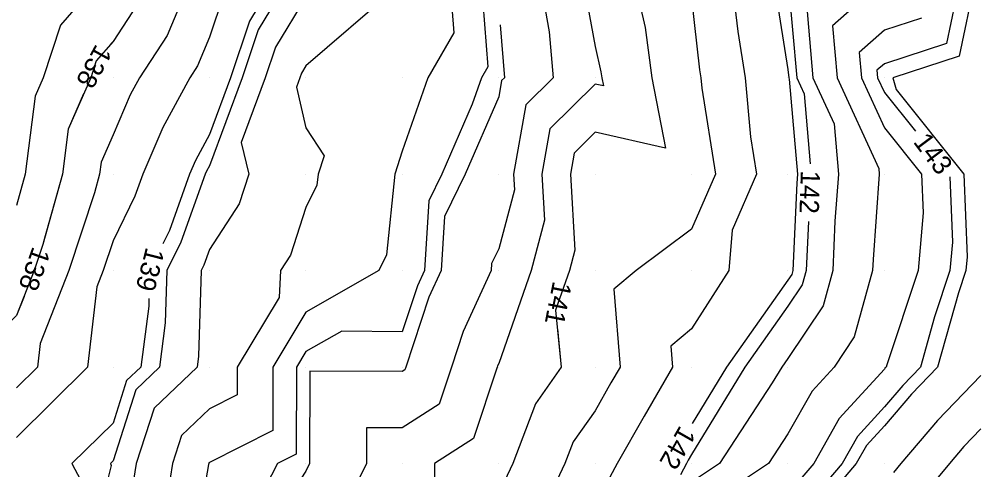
# Model space of a CAD drawing. Extents: x 2354170 to 2357230, y 866100 to 868290.
# Drawn here: x 2355800.2 to 2355899.7, y 866949.4 to 866996.1 of the extents above; entities that cross this region are included whole.
import ezdxf

# ---------------------------------------------------------------- set-up
doc = ezdxf.new("R2010")
doc.units = 0
for name, color, linetype in [('Default', 7, 'Continuous'), ('DTM Contours Major', 7, 'Continuous'), ('DTM Contours Minor', 7, 'Continuous'), ('DTM Contours Minor Text', 7, 'Continuous'), ('Exist DTM QL2 LIDAR Elevation Point', 7, 'Continuous')]:
    doc.layers.add(name, color=color, linetype=linetype)

msp = doc.modelspace()

# ---------------------------------------------------------------- linework, layer by layer
at = {"layer": 'Default'}
for points in [[(2355784.38, 867082.247), (2355785.751, 867080.237), (2355797.277, 867066.51), (2355799.677, 867064.368), (2355807.499, 867054.473), (2355807.693, 867054.329), (2355808.769, 867053.379), (2355811.748, 867041.614), (2355811.814, 867040.588), (2355811.336, 867038.656), (2355812.751, 867030.011), (2355814.872, 867025.119), (2355813.671, 867020.011), (2355814.63, 867014.659), (2355814.097, 867010.011), (2355813.641, 867003.671), (2355813.476, 867000.011), (2355812.447, 866997.544), (2355809.981, 866993.768), (2355809.769, 866993.525)], [(2355798.904, 867063.945), (2355805.254, 867055.912), (2355803.88, 867053.359), (2355804.675, 867048.931), (2355806.961, 867040.011), (2355805.492, 867035.522), (2355809.981, 867030.765), (2355810.104, 867030.011), (2355810.199, 867029.793), (2355809.981, 867028.866), (2355806.587, 867023.404), (2355807.706, 867020.011), (2355807.524, 867017.554), (2355809.545, 867010.011), (2355808.346, 867001.646), (2355808.479, 867000.011), (2355804.522, 866995.469), (2355802.745, 866990.01), (2355801.903, 866988.088), (2355800.884, 866980.01), (2355799.981, 866976.769)], [(2355808.76, 867057.448), (2355810.94, 867055.83), (2355818.386, 867049.26), (2355823.909, 867044.71), (2355824.054, 867044.604), (2355824.213, 867044.501), (2355824.698, 867044.06), (2355824.67, 867042.77), (2355821.783, 867030.011), (2355829.981, 867022.835), (2355831.864, 867020.011), (2355829.981, 867010.459), (2355829.846, 867010.011), (2355826.774, 867003.218), (2355826.634, 867000.011), (2355824.132, 866995.859), (2355822.164, 866990.01), (2355819.981, 866984.121), (2355818.546, 866981.445), (2355817.926, 866980.01), (2355815.832, 866974.159), (2355815.155, 866972.785)], [(2355834.733, 867047.714), (2355848.121, 867035.56), (2355850.629, 867033.374), (2355852.207, 867032.392), (2355857.697, 867028.169), (2355858.527, 867021.767), (2355861.723, 867012.804), (2355862.413, 867010.011), (2355863.173, 867006.819), (2355864.071, 867000.011), (2355865.179, 866995.209), (2355865.875, 866990.01), (2355867.298, 866982.693), (2355859.981, 866984.36), (2355857.797, 866982.195), (2355857.411, 866980.01), (2355857.872, 866972.12), (2355857.31, 866970.01), (2355857.212, 866969.73)], [(2355851.364, 867038.672), (2355855.797, 867035.91), (2355866.59, 867027.609), (2355868.763, 867025.744), (2355869.59, 867025.245), (2355870.905, 867024.503), (2355874.585, 867021.461), (2355877.261, 867010.771), (2355878.198, 867001.794), (2355878.575, 867000.011), (2355878.718, 866998.747), (2355879.982, 866990.857), (2355880.056, 866990.01), (2355880.119, 866989.873), (2355880.972, 866980.01), (2355880.904, 866979.088), (2355880.49, 866970.01), (2355880.38, 866969.612), (2355879.982, 866969.013), (2355873.615, 866960.01), (2355870.044, 866954.171)], [(2355883.488, 867023.772), (2355896.294, 867013.184), (2355896.495, 867013.01), (2355896.693, 867012.908), (2355896.937, 867012.637), (2355898.12, 867006.734), (2355899.367, 867000.011), (2355897.745, 866992.247), (2355890.871, 866990.01), (2355891.208, 866988.784), (2355898.234, 866980.01), (2355898.562, 866971.43), (2355898.44, 866970.01), (2355897.671, 866967.699), (2355895.49, 866960.01), (2355892.79, 866957.202), (2355889.982, 866953.912), (2355888.119, 866951.873), (2355887.064, 866950.01), (2355883.818, 866946.174), (2355882.627, 866942.979)], [(2355817.936, 867000.011), (2355815.595, 866994.396), (2355812.73, 866990.01), (2355811.771, 866988.221), (2355809.981, 866984.082), (2355808.74, 866981.251), (2355808.584, 866980.01), (2355808.044, 866978.073), (2355805.382, 866970.01), (2355802.413, 866962.442), (2355802.133, 866960.01), (2355799.981, 866957.871)], [(2355844.917, 867000.011), (2355845.34, 866994.651), (2355842.624, 866990.01), (2355839.981, 866982.393), (2355839.195, 866980.01), (2355838.351, 866971.64), (2355837.542, 866970.01), (2355829.981, 866965.714), (2355826.555, 866960.01), (2355826.539, 866953.452), (2355819.981, 866950.124), (2355819.922, 866950.069), (2355819.904, 866950.01), (2355819.889, 866949.918), (2355818.166, 866940.01)], [(2355854.265, 867000.011), (2355855.224, 866994.768), (2355855.614, 866990.01), (2355852.785, 866987.206), (2355851.515, 866980.01), (2355851.61, 866978.381), (2355849.981, 866972.265), (2355849.243, 866970.748), (2355849.195, 866970.01), (2355846.302, 866963.689), (2355845.09, 866960.01), (2355843.818, 866956.173), (2355839.981, 866953.699), (2355836.275, 866953.716), (2355836.261, 866950.01), (2355832.655, 866942.684)], [(2355858.744, 867000.011), (2355859.981, 866993.249), (2355860.589, 866990.618), (2355860.67, 866990.01), (2355860.836, 866989.156), (2355859.981, 866989.35), (2355855.291, 866984.7), (2355854.463, 866980.01), (2355854.741, 866975.251), (2355853.345, 866970.01), (2355849.981, 866960.382), (2355849.864, 866960.127), (2355849.826, 866960.01), (2355847.375, 866952.616), (2355843.334, 866950.01), (2355843.241, 866943.27)], [(2355874.177, 867000.011), (2355874.766, 866994.795), (2355875.533, 866990.01), (2355876.105, 866983.887), (2355876.721, 866980.01), (2355874.19, 866974.219), (2355873.866, 866970.01), (2355869.982, 866963.976), (2355867.818, 866962.174), (2355867.993, 866960.01), (2355865.054, 866954.937), (2355862.261, 866950.01), (2355859.981, 866945.77)], [(2355889.839, 867000.011), (2355884.617, 866995.375), (2355885.089, 866990.01), (2355889.409, 866980.583), (2355889.459, 866980.01), (2355888.813, 866971.179), (2355888.76, 866970.01), (2355886.854, 866963.138), (2355884.775, 866960.01), (2355882.486, 866957.505), (2355879.982, 866953.081), (2355877.972, 866950.01), (2355869.982, 866944.68)], [(2355839.067, 866999.097), (2355829.981, 866991.241), (2355829.518, 866990.473), (2355829.363, 866990.01), (2355828.998, 866989.028), (2355829.981, 866984.822), (2355831.872, 866981.901), (2355831.248, 866980.01), (2355831.132, 866978.86), (2355829.981, 866976.541), (2355828.382, 866971.609), (2355827.347, 866970.01), (2355827.21, 866967.239), (2355822.867, 866960.01), (2355822.861, 866957.13), (2355819.981, 866955.669), (2355817.076, 866952.915), (2355816.15, 866950.01), (2355815.411, 866945.44)], [(2355821.439, 866998.552), (2355819.981, 866994.218), (2355818.743, 866991.249), (2355817.934, 866990.01), (2355815.159, 866984.833), (2355813.073, 866980.01), (2355812.258, 866977.733), (2355809.981, 866973.111), (2355808.957, 866970.01), (2355808.296, 866968.326), (2355807.34, 866960.01), (2355799.981, 866952.695)], [(2355829.981, 866998.404), (2355826.825, 866993.166), (2355825.763, 866990.01), (2355823.279, 866983.308), (2355824.05, 866980.01), (2355823.053, 866976.938), (2355819.981, 866972.192), (2355819.406, 866970.585), (2355819.122, 866970.01), (2355818.856, 866961.135), (2355818.711, 866960.01), (2355814.23, 866955.761), (2355812.395, 866950.01), (2355810.933, 866940.962)], [(2355869.982, 866998.221), (2355870.815, 866990.844), (2355870.949, 866990.01), (2355871.048, 866988.944), (2355872.469, 866980.01), (2355869.982, 866974.32), (2355864.222, 866970.01), (2355861.909, 866968.083), (2355862.563, 866960.01), (2355861.616, 866958.376), (2355859.981, 866955.493), (2355857.713, 866952.278), (2355856.853, 866950.01), (2355854.045, 866944.074)], [(2355881.858, 866998.134), (2355882.572, 866990.01), (2355884.764, 866985.228), (2355885.215, 866980.01), (2355884.859, 866975.133), (2355884.625, 866970.01), (2355883.617, 866966.375), (2355879.982, 866960.907), (2355879.347, 866960.01), (2355878.349, 866958.378), (2355872.873, 866950.01), (2355869.982, 866948.081)], [(2355893.816, 866996.176), (2355889.982, 866994.929), (2355887.376, 866992.616), (2355887.605, 866990.01), (2355889.982, 866984.825), (2355893.837, 866980.01), (2355893.99, 866976.002), (2355893.478, 866970.01), (2355890.233, 866960.262), (2355890.162, 866960.01), (2355890.074, 866959.918), (2355889.982, 866959.811), (2355885.303, 866954.689), (2355882.653, 866950.01), (2355881.429, 866948.563)], [(2355850.132, 866995.49), (2355850.581, 866990.01), (2355850.28, 866989.712), (2355849.981, 866988.021), (2355846.507, 866980.01), (2355844.371, 866975.62), (2355844.002, 866970.01), (2355842.739, 866967.252), (2355840.354, 866960.01), (2355840.261, 866959.73), (2355839.981, 866959.55), (2355830.397, 866959.594), (2355830.361, 866950.01), (2355829.981, 866949.238), (2355823.964, 866940.01), (2355823.415, 866936.576), (2355823.198, 866930.01), (2355822.073, 866927.918), (2355819.981, 866923.922), (2355818.485, 866920.01), (2355813.402, 866913.43), (2355812.542, 866912.379)], [(2355806.931, 866988.344), (2355805.322, 866984.67), (2355804.734, 866980.01), (2355802.706, 866972.736), (2355801.807, 866970.01), (2355799.981, 866965.357), (2355797.283, 866962.708), (2355795.059, 866960.01), (2355791.918, 866958.072), (2355789.981, 866955.353), (2355783.89, 866956.1), (2355786.121, 866950.01), (2355782.651, 866942.681), (2355782.449, 866940.01), (2355781.189, 866938.801), (2355779.98, 866936.864), (2355777.838, 866932.152), (2355776.083, 866930.01), (2355769.98, 866923.174), (2355766.256, 866920.01), (2355763.24, 866916.75), (2355763.98, 866910.009), (2355763.916, 866909.104)], [(2355813.701, 866967.105), (2355813.677, 866966.314), (2355812.863, 866960.01), (2355811.384, 866958.607), (2355809.981, 866954.209), (2355805.723, 866950.01), (2355807.191, 866947.22)], [(2355856.069, 866963.967), (2355856.465, 866960.01), (2355853.783, 866956.208), (2355851.431, 866950.01), (2355849.981, 866946.945), (2355846.893, 866940.01), (2355844.914, 866934.942), (2355842.583, 866930.01), (2355839.981, 866925.35), (2355836.48, 866920.01), (2355833.501, 866916.49), (2355830.451, 866910.009), (2355829.981, 866909.168), (2355823.51, 866906.48), (2355820.144, 866900.009), (2355819.981, 866899.823), (2355816.622, 866893.368), (2355815.653, 866890.009), (2355814.55, 866885.44), (2355809.981, 866882.143), (2355809.011, 866880.979), (2355808.746, 866880.009), (2355808.67, 866879.795)], [(2355899.982, 866959.14), (2355895.506, 866954.486), (2355891.686, 866950.01), (2355890.914, 866949.077)], [(2355899.982, 866953.599), (2355898.222, 866951.769), (2355896.721, 866950.01), (2355893.669, 866946.322)]]:
    msp.add_lwpolyline(points, dxfattribs=at)
at = {"layer": 'DTM Contours Major'}
msp.add_lwpolyline([(2355847.232, 867007.203), (2355847.813, 867002.179), (2355848.152, 867000.011), (2355848.853, 866991.139), (2355848.192, 866990.01), (2355847.241, 866987.271), (2355844.093, 866980.01), (2355842.747, 866977.244), (2355842.271, 866970.01), (2355841.552, 866968.439), (2355839.981, 866963.672), (2355833.714, 866963.743), (2355829.981, 866961.622), (2355829.013, 866960.01), (2355828.992, 866950.999), (2355827.042, 866950.01), (2355823.939, 866943.968), (2355821.358, 866940.01), (2355821.168, 866938.823), (2355820.877, 866930.01), (2355820.564, 866929.427), (2355819.981, 866928.313), (2355817.282, 866921.253)], dxfattribs=at)
at = {"layer": 'DTM Contours Minor'}
for points in [[(2355799.798, 867079.099), (2355809.971, 867070.021), (2355809.981, 867070.013), (2355809.983, 867070.011), (2355819.981, 867062.79), (2355821.499, 867061.529), (2355823.984, 867060.011), (2355828.66, 867056.576), (2355839.198, 867049.737), (2355841.116, 867047.996), (2355850.374, 867039.928), (2355856.196, 867036.301), (2355865.96, 867028.792), (2355868.814, 867026.342), (2355869.901, 867025.686), (2355871.628, 867024.712), (2355876.461, 867020.715), (2355878.908, 867010.944), (2355880.044, 867000.059), (2355880.06, 867000.011), (2355880.019, 866999.973), (2355880.895, 866990.01), (2355881.667, 866988.325), (2355882.293, 866981.088)], [(2355799.677, 867064.368), (2355807.499, 867054.473), (2355807.693, 867054.329), (2355808.769, 867053.379), (2355811.748, 867041.614), (2355811.814, 867040.588), (2355811.336, 867038.656), (2355812.751, 867030.011), (2355814.872, 867025.119), (2355813.671, 867020.011), (2355814.63, 867014.659), (2355814.097, 867010.011), (2355813.641, 867003.671), (2355813.476, 867000.011), (2355812.447, 866997.544), (2355809.981, 866993.768), (2355808.231, 866991.76), (2355807.662, 866990.01), (2355805.322, 866984.67), (2355804.734, 866980.01), (2355802.776, 866972.986)], [(2355828.673, 867025.937), (2355829.981, 867024.791), (2355833.169, 867020.011), (2355831.496, 867011.526), (2355831.343, 867010.011), (2355831.566, 867008.425), (2355829.981, 867005.884), (2355828.152, 867001.839), (2355828.072, 867000.011), (2355825.03, 866994.962), (2355823.364, 866990.01), (2355819.981, 866980.885), (2355819.676, 866980.315), (2355819.544, 866980.01), (2355817.023, 866972.968), (2355815.566, 866970.01), (2355815.404, 866964.588), (2355814.812, 866960.01), (2355812.332, 866957.658), (2355809.981, 866950.286), (2355809.701, 866950.01), (2355809.797, 866949.826), (2355807.325, 866940.01)], [(2355864.071, 867000.011), (2355865.179, 866995.209), (2355865.875, 866990.01), (2355867.298, 866982.693), (2355859.981, 866984.36), (2355857.797, 866982.195), (2355857.411, 866980.01), (2355857.872, 866972.12), (2355857.31, 866970.01), (2355855.875, 866965.904), (2355856.465, 866960.01), (2355853.783, 866956.208), (2355851.431, 866950.01), (2355849.981, 866946.945)], [(2355897.784, 867000.011), (2355896.435, 866993.557), (2355889.982, 866991.457), (2355889.215, 866990.777), (2355889.283, 866990.01), (2355889.982, 866988.485), (2355893.201, 866984.465)], [(2355896.78, 866979.718), (2355897.038, 866972.954), (2355896.786, 866970.01), (2355895.192, 866965.22), (2355893.714, 866960.01), (2355891.884, 866958.107), (2355889.982, 866955.878), (2355887.18, 866952.812), (2355885.594, 866950.01), (2355883.021, 866946.97)], [(2355882.101, 866975.1), (2355881.869, 866970.01), (2355881.459, 866968.533), (2355879.982, 866966.311), (2355875.526, 866960.01), (2355869.982, 866950.943), (2355869.639, 866950.352), (2355869.445, 866950.01), (2355868.821, 866948.85)], [(2355800.758, 866967.338), (2355799.981, 866965.357), (2355797.283, 866962.708), (2355795.059, 866960.01), (2355791.918, 866958.072), (2355789.981, 866955.353), (2355783.89, 866956.1), (2355786.121, 866950.01), (2355782.651, 866942.681)]]:
    msp.add_lwpolyline(points, dxfattribs=at)
at = {"layer": 'Exist DTM QL2 LIDAR Elevation Point'}
for p, q in [((2355809.981, 866990.01), (2355809.981, 866990.01)), ((2355819.981, 866990.01), (2355819.981, 866990.01)), ((2355829.981, 866990.01), (2355829.981, 866990.01)), ((2355839.981, 866990.01), (2355839.981, 866990.01)), ((2355849.981, 866990.01), (2355849.981, 866990.01)), ((2355859.981, 866990.01), (2355859.981, 866990.01)), ((2355869.982, 866990.01), (2355869.982, 866990.01)), ((2355879.982, 866990.01), (2355879.982, 866990.01)), ((2355889.982, 866990.01), (2355889.982, 866990.01)), ((2355809.981, 866980.01), (2355809.981, 866980.01)), ((2355819.981, 866980.01), (2355819.981, 866980.01)), ((2355829.981, 866980.01), (2355829.981, 866980.01)), ((2355839.981, 866980.01), (2355839.981, 866980.01)), ((2355849.981, 866980.01), (2355849.981, 866980.01)), ((2355859.981, 866980.01), (2355859.981, 866980.01)), ((2355869.982, 866980.01), (2355869.982, 866980.01)), ((2355879.982, 866980.01), (2355879.982, 866980.01)), ((2355889.982, 866980.01), (2355889.982, 866980.01)), ((2355809.981, 866970.01), (2355809.981, 866970.01)), ((2355819.981, 866970.01), (2355819.981, 866970.01)), ((2355829.981, 866970.01), (2355829.981, 866970.01)), ((2355839.981, 866970.01), (2355839.981, 866970.01)), ((2355849.981, 866970.01), (2355849.981, 866970.01)), ((2355859.981, 866970.01), (2355859.981, 866970.01)), ((2355869.982, 866970.01), (2355869.982, 866970.01)), ((2355879.982, 866970.01), (2355879.982, 866970.01)), ((2355889.982, 866970.01), (2355889.982, 866970.01)), ((2355809.981, 866960.01), (2355809.981, 866960.01)), ((2355819.981, 866960.01), (2355819.981, 866960.01)), ((2355829.981, 866960.01), (2355829.981, 866960.01)), ((2355839.981, 866960.01), (2355839.981, 866960.01)), ((2355849.981, 866960.01), (2355849.981, 866960.01)), ((2355859.981, 866960.01), (2355859.981, 866960.01)), ((2355869.982, 866960.01), (2355869.982, 866960.01)), ((2355879.982, 866960.01), (2355879.982, 866960.01)), ((2355889.982, 866960.01), (2355889.982, 866960.01)), ((2355809.981, 866950.01), (2355809.981, 866950.01)), ((2355819.981, 866950.01), (2355819.981, 866950.01)), ((2355829.981, 866950.01), (2355829.981, 866950.01)), ((2355839.981, 866950.01), (2355839.981, 866950.01)), ((2355849.981, 866950.01), (2355849.981, 866950.01)), ((2355859.981, 866950.01), (2355859.981, 866950.01)), ((2355869.982, 866950.01), (2355869.982, 866950.01)), ((2355879.982, 866950.01), (2355879.982, 866950.01)), ((2355889.982, 866950.01), (2355889.982, 866950.01))]:
    msp.add_line(p, q, dxfattribs=at)

# ---------------------------------------------------------------- texts
at = {"layer": 'Default'}
for s, rotation, p in [('138', 241.29199, (2355808.228, 866993.582)), ('139', 255.64026, (2355813.417, 866972.516)), ('141', 258.78098, (2355855.618, 866968.993)), ('142', 240.40394, (2355868.792, 866954.049))]:
    msp.add_text(s, height=2, rotation=rotation, dxfattribs=at).set_placement(p)
at = {"layer": 'DTM Contours Minor Text'}
for s, rotation, p in [('143', 307.01224, (2355892.908, 866983.339)), ('142', 268.15928, (2355881.32, 866980.403)), ('138', 250.33822, (2355801.661, 866972.583))]:
    msp.add_text(s, height=2, rotation=rotation, dxfattribs=at).set_placement(p)

doc.saveas('drawing.dxf')
